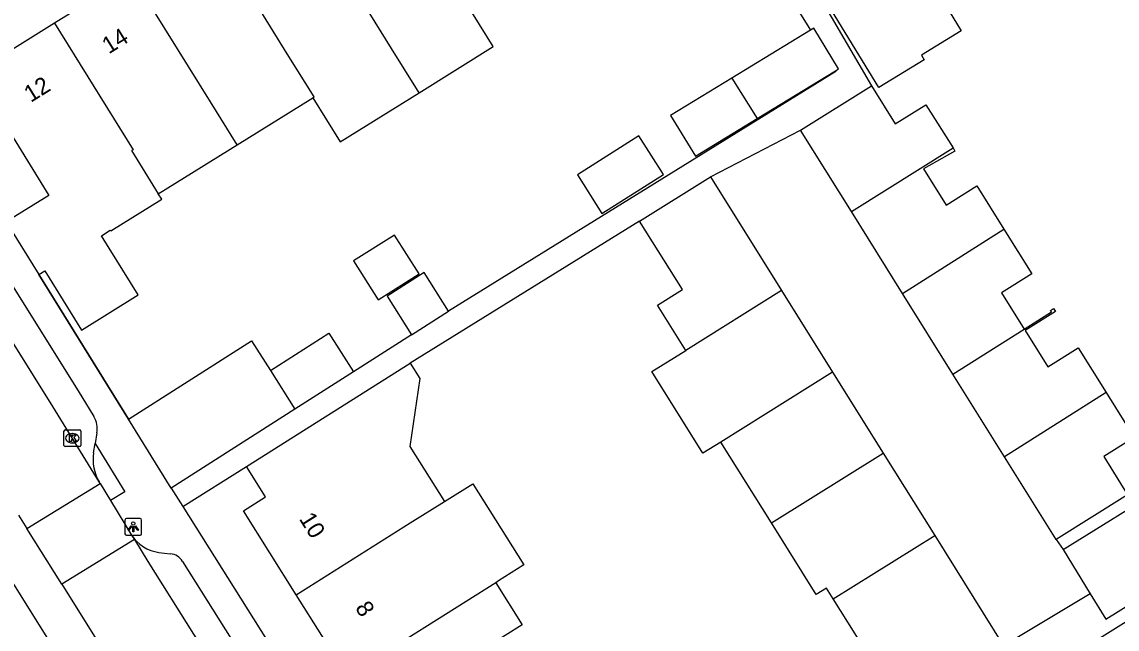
# Model space of a CAD drawing. Extents: x 157767 to 159171, y 387842 to 389425.
# Drawn here: x 158385.9 to 158451, y 388163.7 to 388199.8 of the extents above; entities that cross this region are included whole.
import ezdxf

# ---------------------------------------------------------------- set-up
doc = ezdxf.new("R2010")
doc.units = 0
for name, color, linetype in [('IMGEO_Hek', 7, 'Continuous'), ('IMGEO_Kolk', 7, 'Continuous'), ('IMGEO_Lichtpunt', 7, 'Continuous'), ('IMGEO_Pand', 7, 'Continuous'), ('IMGEO_Pand_nummerreeks', 7, 'Continuous'), ('IMGEO_Rijbaan_lokaal_open', 7, 'Continuous'), ('IMGEO_Voetpad_open', 7, 'Continuous')]:
    doc.layers.add(name, color=color, linetype=linetype)

msp = doc.modelspace()

# ---------------------------------------------------------------- linework, layer by layer
at = {"layer": 'IMGEO_Hek'}
msp.add_lwpolyline([(158386.867, 388184.775), (158392.192, 388176.185)], dxfattribs=at)
at = {"layer": 'IMGEO_Kolk'}
for p, q in [((158388.356, 388174.624), (158388.356, 388175.476)), ((158388.431, 388175.55), (158389.283, 388175.55)), ((158388.844, 388175.33), (158388.869, 388175.33)), ((158389.357, 388175.476), (158389.357, 388174.624)), ((158388.867, 388174.77), (158388.842, 388174.77)), ((158389.283, 388174.55), (158388.431, 388174.55))]:
    msp.add_line(p, q, dxfattribs=at)
for points in [[(158388.356, 388174.624), (158388.356, 388175.476)], [(158388.431, 388175.55), (158389.283, 388175.55)], [(158389.357, 388175.476), (158389.357, 388174.624)], [(158388.677, 388175.25), (158388.8, 388175.25), (158388.8, 388175.099), (158388.93, 388175.25), (158389.094, 388175.25), (158388.948, 388175.099), (158389.101, 388174.85), (158388.949, 388174.85), (158388.864, 388175.014), (158388.8, 388174.947), (158388.8, 388174.85), (158388.677, 388174.85), (158388.677, 388175.25)], [(158389.283, 388174.55), (158388.431, 388174.55)]]:
    msp.add_lwpolyline(points, dxfattribs=at)
for centre, start, end in [((158388.433, 388175.474), 91.55205, 178.44795), ((158388.433, 388175.474), 91.55205, 178.44795), ((158389.281, 388175.474), 1.55205, 88.44795), ((158389.281, 388175.474), 1.55205, 88.44795), ((158388.433, 388174.626), 181.55205, 268.44795), ((158388.433, 388174.626), 181.55205, 268.44795), ((158389.281, 388174.626), 271.55205, 358.44795), ((158389.281, 388174.626), 271.55205, 358.44795)]:
    msp.add_arc(centre, 0.0765, start, end, dxfattribs=at)
for centre, major_axis, ratio, start_param, end_param in [((158388.843, 388175.05), (-0.387, 0.002), 0.722429, 4.712389, 7.853982), ((158388.868, 388175.05), (-0.39, 0.002), 0.717154, 1.570796, 4.712389)]:
    msp.add_ellipse(centre, major_axis=major_axis, ratio=ratio, start_param=start_param, end_param=end_param, dxfattribs=at)
at = {"layer": 'IMGEO_Lichtpunt'}
for p, q in [((158391.976, 388170.185), (158391.976, 388169.378)), ((158391.976, 388170.185), (158391.976, 388169.378)), ((158392.878, 388170.28), (158392.07, 388170.28)), ((158392.878, 388170.28), (158392.07, 388170.28)), ((158392.972, 388169.378), (158392.972, 388170.185)), ((158392.972, 388169.378), (158392.972, 388170.185)), ((158392.07, 388169.284), (158392.878, 388169.284)), ((158392.07, 388169.284), (158392.878, 388169.284))]:
    msp.add_line(p, q, dxfattribs=at)
for points in [[(158392.35, 388169.849), (158392.389, 388169.821), (158392.201, 388169.559), (158392.163, 388169.586), (158392.35, 388169.849)], [(158392.452, 388169.801), (158392.499, 388169.801), (158392.499, 388169.479), (158392.452, 388169.479), (158392.452, 388169.801)], [(158392.562, 388169.821), (158392.6, 388169.848), (158392.787, 388169.586), (158392.748, 388169.558), (158392.562, 388169.821)]]:
    msp.add_lwpolyline(points, dxfattribs=at)
msp.add_circle((158392.475, 388169.983), 0.0994, dxfattribs=at)
for centre, start, end in [((158392.07, 388170.185), 90, 180), ((158392.07, 388170.185), 90, 180), ((158392.878, 388170.185), 0, 90), ((158392.878, 388170.185), 0, 90), ((158392.07, 388169.378), 180, 270), ((158392.07, 388169.378), 180, 270), ((158392.878, 388169.378), 270, 0), ((158392.878, 388169.378), 270, 360)]:
    msp.add_arc(centre, 0.0946, start, end, dxfattribs=at)
at = {"layer": 'IMGEO_Pand'}
for points in [[(158409.46, 388195.578), (158407.832, 388198.199), (158406.23, 388200.76), (158401.562, 388208.266)], [(158403.139, 388195.284), (158403.223, 388195.336), (158401.62, 388197.89), (158396.991, 388205.427)], [(158436.015, 388202.596), (158438.669, 388204.213), (158441.69, 388199.255), (158439.327, 388197.816), (158439.495, 388197.541), (158436.788, 388195.891), (158433.6, 388201.125)], [(158392.399, 388202.574), (158387.786, 388199.708)], [(158398.649, 388192.494), (158397.06, 388195.04), (158392.399, 388202.574)], [(158409.46, 388195.578), (158413.876, 388198.321), (158412.248, 388200.942), (158412.399, 388201.036)], [(158387.786, 388199.708), (158382.96, 388196.71), (158384.517, 388194.205), (158387.451, 388189.482), (158384.92, 388187.91)], [(158387.786, 388199.708), (158392.466, 388192.197), (158392.371, 388192.138), (158393.959, 388189.581)], [(158434.222, 388196.884), (158434.406, 388196.996), (158432.932, 388199.415), (158432.727, 388199.29)], [(158432.727, 388199.29), (158428.05, 388196.44)], [(158429.555, 388194.041), (158434.222, 388196.884)], [(158428.05, 388196.44), (158424.415, 388194.226), (158425.889, 388191.807), (158429.555, 388194.041)], [(158428.05, 388196.44), (158429.555, 388194.041)], [(158403.139, 388195.284), (158404.768, 388192.663), (158409.46, 388195.578)], [(158432.134, 388193.35), (158436.36, 388195.992)], [(158436.36, 388195.992), (158437.774, 388193.729), (158439.597, 388194.868), (158441.204, 388192.298)], [(158398.649, 388192.494), (158403.139, 388195.284)], [(158420.332, 388188.397), (158423.988, 388190.726), (158422.527, 388193.019), (158418.886, 388190.7), (158420.332, 388188.397)], [(158435.162, 388188.521), (158432.134, 388193.35)], [(158393.959, 388189.581), (158398.649, 388192.494)], [(158435.162, 388188.521), (158441.204, 388192.298)], [(158441.204, 388192.298), (158441.32, 388192.111), (158439.451, 388191.063), (158440.802, 388188.9), (158442.625, 388190.039), (158444.232, 388187.469)], [(158422.576, 388187.954), (158426.791, 388190.588)], [(158426.791, 388190.588), (158431.015, 388183.828)], [(158386.867, 388184.775), (158387.213, 388184.99), (158389.397, 388181.474), (158392.763, 388183.565), (158390.579, 388187.08), (158391.11, 388187.411), (158391.138, 388187.365), (158394.167, 388189.247), (158393.959, 388189.581)], [(158438.203, 388183.657), (158435.162, 388188.521)], [(158384.92, 388187.91), (158386.867, 388184.775)], [(158425.321, 388180.268), (158423.638, 388182.962), (158425.117, 388183.886), (158422.576, 388187.954)], [(158405.575, 388185.589), (158407.033, 388183.275), (158409.469, 388184.81), (158408.01, 388187.124), (158405.575, 388185.589)], [(158438.203, 388183.657), (158444.232, 388187.469)], [(158444.232, 388187.469), (158445.885, 388184.824), (158444.079, 388183.695), (158445.428, 388181.531)], [(158411.219, 388182.591), (158409.773, 388184.895), (158407.575, 388183.494), (158409.015, 388181.187)], [(158431.015, 388183.828), (158425.321, 388180.268)], [(158431.015, 388183.828), (158434.047, 388178.977)], [(158441.202, 388178.859), (158438.203, 388183.657)], [(158409.015, 388181.187), (158411.219, 388182.591)], [(158445.428, 388181.531), (158447.066, 388182.552), (158447.008, 388182.645), (158447.186, 388182.756), (158447.297, 388182.578), (158445.491, 388181.449), (158446.843, 388179.287), (158448.649, 388180.416), (158450.301, 388177.765)], [(158400.63, 388179.07), (158404.107, 388181.285), (158405.569, 388178.992)], [(158441.202, 388178.859), (158445.428, 388181.531)], [(158392.192, 388176.185), (158399.501, 388180.842), (158400.63, 388179.07)], [(158427.394, 388174.821), (158426.336, 388174.16), (158423.306, 388179.008), (158425.321, 388180.268)], [(158399.206, 388173.379), (158408.937, 388179.507)], [(158408.937, 388179.507), (158409.507, 388178.602), (158408.921, 388174.55), (158410.971, 388171.297)], [(158400.63, 388179.07), (158402.078, 388176.768)], [(158405.569, 388178.992), (158402.078, 388176.768)], [(158434.047, 388178.977), (158427.394, 388174.821)], [(158434.047, 388178.977), (158437.053, 388174.167)], [(158444.271, 388173.949), (158441.202, 388178.859)], [(158450.301, 388177.765), (158444.271, 388173.949)], [(158450.301, 388177.765), (158451.969, 388175.088), (158450.163, 388173.959), (158451.584, 388171.686)], [(158402.078, 388176.768), (158394.732, 388172.089)], [(158394.732, 388172.089), (158392.192, 388176.185)], [(158430.404, 388170.023), (158427.394, 388174.821)], [(158430.404, 388170.023), (158437.053, 388174.167)], [(158437.053, 388174.167), (158440.117, 388169.263)], [(158402.165, 388165.752), (158399.021, 388170.745), (158400.341, 388171.576), (158399.206, 388173.379)], [(158447.343, 388169.035), (158444.271, 388173.949)], [(158410.971, 388171.297), (158412.65, 388172.348), (158415.696, 388167.521), (158414.187, 388166.568), (158414.018, 388166.462)], [(158451.584, 388171.686), (158447.343, 388169.035)], [(158402.165, 388165.752), (158408.93, 388170.02), (158410.971, 388171.297)], [(158434.086, 388165.516), (158433.69, 388166.149), (158433.077, 388165.765), (158430.404, 388170.023)], [(158434.086, 388165.516), (158440.117, 388169.263)], [(158440.117, 388169.263), (158444.21, 388162.713)], [(158414.018, 388166.462), (158405.215, 388160.908)], [(158414.018, 388166.462), (158415.594, 388163.963), (158413.57, 388162.688), (158414.985, 388160.443)], [(158405.215, 388160.908), (158402.165, 388165.752)], [(158438.192, 388158.946), (158434.086, 388165.516)]]:
    msp.add_lwpolyline(points, dxfattribs=at)
at = {"layer": 'IMGEO_Rijbaan_lokaal_open'}
for points in [[(158390.443, 388172.459), (158387.701, 388176.941), (158379.723, 388189.672), (158377.015, 388193.922)], [(158426.791, 388190.588), (158432.134, 388193.35)], [(158386.156, 388169.693), (158390.499, 388172.367)], [(158390.499, 388172.367), (158390.443, 388172.459)], [(158390.499, 388172.367), (158391.124, 388171.344)], [(158391.124, 388171.344), (158392.375, 388169.296)], [(158385.662, 388170.483), (158386.156, 388169.693)], [(158388.233, 388166.369), (158386.156, 388169.693)], [(158392.543, 388169.023), (158388.233, 388166.369)], [(158392.375, 388169.296), (158392.543, 388169.023)], [(158392.543, 388169.023), (158393.332, 388167.732), (158409.631, 388141.809)], [(158447.343, 388169.035), (158447.749, 388168.428)], [(158447.749, 388168.428), (158449.356, 388165.812)], [(158392.004, 388155.561), (158392.121, 388155.599), (158384.722, 388167.431)], [(158388.233, 388166.369), (158389.772, 388163.907), (158405.958, 388138.072)], [(158449.356, 388165.812), (158444.21, 388162.713)]]:
    msp.add_lwpolyline(points, dxfattribs=at)
at = {"layer": 'IMGEO_Voetpad_open'}
for points in [[(158426.285, 388209.663), (158432.727, 388199.29)], [(158430.055, 388206.791), (158436.36, 388195.992)], [(158434.222, 388196.884), (158434.242, 388196.851), (158411.219, 388182.591)], [(158380.057, 388192.42), (158381.209, 388190.611), (158389.196, 388177.866), (158390.132, 388176.336)], [(158422.576, 388187.954), (158408.937, 388179.507)], [(158392.192, 388176.185), (158386.867, 388184.775)], [(158409.015, 388181.187), (158405.569, 388178.992)], [(158447.749, 388168.428), (158460.151, 388176.13), (158461.74, 388173.546)], [(158390.317, 388175.367), (158390.209, 388174.741)], [(158390.113, 388174.188), (158390.209, 388174.741)], [(158390.209, 388174.741), (158391.969, 388171.861), (158391.124, 388171.344)], [(158395.42, 388170.996), (158399.206, 388173.379)], [(158449.356, 388165.812), (158450.284, 388164.303), (158462.686, 388172.006), (158461.74, 388173.546)], [(158394.732, 388172.089), (158395.42, 388170.996)], [(158446.004, 388159.519), (158445.472, 388160.39), (158463.962, 388171.941), (158464.513, 388171.059)], [(158395.42, 388170.996), (158411.889, 388144.823)], [(158393.999, 388168.266), (158394.677, 388168.189)], [(158395.41, 388167.728), (158409.622, 388145.125)]]:
    msp.add_lwpolyline(points, dxfattribs=at)
for centre, radius, start, end in [((158388.926, 388175.604), 1.411, 350.34303, 31.27447), ((158392.748, 388173.795), 2.665, 171.51822, 210.09301), ((158394.3, 388170.536), 2.29, 212.78451, 262.44677), ((158394.564, 388167.196), 1, 32.16597, 83.50063)]:
    msp.add_arc(centre, radius, start, end, dxfattribs=at)

# ---------------------------------------------------------------- texts
at = {"layer": 'IMGEO_Pand_nummerreeks'}
for s, rotation, p in [('14', 31.85072, (158391.016, 388197.854)), ('12', 31.85072, (158386.38, 388194.974)), ('10', 302.19708, (158402.305, 388170.259)), ('8', 302.19708, (158405.635, 388164.971))]:
    msp.add_text(s, height=1, rotation=rotation, dxfattribs=at).set_placement(p)

doc.saveas('drawing.dxf')
